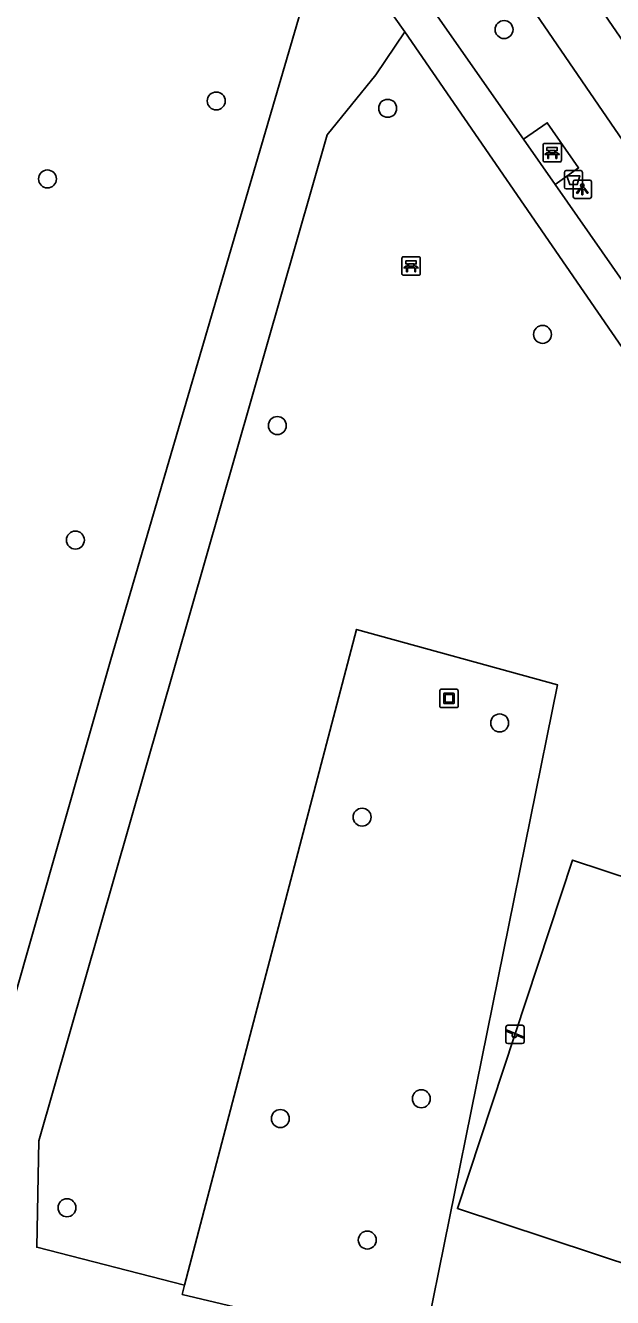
# Model space of a CAD drawing. Extents: x 159888 to 160757, y 384031 to 384746.
# Drawn here: x 160254.9 to 160286.9, y 384215.2 to 384284.5 of the extents above; entities that cross this region are included whole.
import ezdxf

# ---------------------------------------------------------------- set-up
doc = ezdxf.new("R2010")
doc.units = 0
for name, color, linetype in [('IMGEO_Afvalbak', 7, 'Continuous'), ('IMGEO_Bank', 7, 'Continuous'), ('IMGEO_Boom', 7, 'Continuous'), ('IMGEO_Fietspad_gesloten', 7, 'Continuous'), ('IMGEO_Groenvoorziening', 7, 'Continuous'), ('IMGEO_Kunstobject', 7, 'Continuous'), ('IMGEO_Lichtpunt', 7, 'Continuous'), ('IMGEO_Speelvoorziening', 7, 'Continuous'), ('IMGEO_Voetpad_gesloten', 7, 'Continuous'), ('IMGEO_Voetpad_halfverhard', 7, 'Continuous'), ('IMGEO_Voetpad_open', 7, 'Continuous')]:
    doc.layers.add(name, color=color, linetype=linetype)

msp = doc.modelspace()

# ---------------------------------------------------------------- linework, layer by layer
at = {"layer": 'IMGEO_Afvalbak'}
for p, q in [((160284.399, 384276.63), (160285.189, 384276.63)), ((160285.189, 384276.63), (160284.399, 384276.63)), ((160284.299, 384275.73), (160284.299, 384276.53)), ((160284.299, 384276.53), (160284.299, 384275.73)), ((160285.289, 384276.53), (160285.289, 384275.73)), ((160285.289, 384275.73), (160285.289, 384276.53)), ((160285.189, 384275.63), (160284.399, 384275.63)), ((160284.399, 384275.63), (160285.189, 384275.63))]:
    msp.add_line(p, q, dxfattribs=at)
msp.add_lwpolyline([(160284.442, 384276.344), (160285.146, 384276.344), (160284.997, 384275.874), (160284.591, 384275.874), (160284.442, 384276.344)], dxfattribs=at)
for centre, start, end in [((160284.399, 384276.53), 90, 180), ((160284.399, 384276.53), 90, 180), ((160285.189, 384276.53), 0, 90), ((160285.189, 384276.53), 360, 90), ((160284.399, 384275.73), 180, 270), ((160284.399, 384275.73), 180, 270), ((160285.189, 384275.73), 270, 0), ((160285.189, 384275.73), 270, 0)]:
    msp.add_arc(centre, 0.1, start, end, dxfattribs=at)
at = {"layer": 'IMGEO_Bank'}
for p, q in [((160283.136, 384277.182), (160283.136, 384278.023)), ((160283.136, 384278.023), (160283.136, 384277.182)), ((160283.211, 384278.107), (160284.052, 384278.107)), ((160284.052, 384278.107), (160283.211, 384278.107)), ((160284.136, 384278.032), (160284.136, 384277.191)), ((160284.136, 384277.191), (160284.136, 384278.032)), ((160283.833, 384277.505), (160283.44, 384277.505)), ((160283.445, 384277.613), (160283.445, 384277.719)), ((160283.489, 384277.719), (160283.489, 384277.613)), ((160283.777, 384277.725), (160283.495, 384277.725)), ((160283.495, 384277.607), (160283.777, 384277.607)), ((160283.783, 384277.613), (160283.783, 384277.719)), ((160283.827, 384277.719), (160283.827, 384277.613)), ((160284.061, 384277.107), (160283.22, 384277.107)), ((160283.22, 384277.107), (160284.061, 384277.107)), ((160275.452, 384271.008), (160275.452, 384271.849)), ((160275.452, 384271.849), (160275.452, 384271.008)), ((160275.527, 384271.933), (160276.368, 384271.933)), ((160276.368, 384271.933), (160275.527, 384271.933)), ((160276.452, 384271.858), (160276.452, 384271.017)), ((160276.452, 384271.017), (160276.452, 384271.858)), ((160276.149, 384271.331), (160275.756, 384271.331)), ((160275.761, 384271.439), (160275.761, 384271.545)), ((160275.805, 384271.545), (160275.805, 384271.439)), ((160276.093, 384271.551), (160275.811, 384271.551)), ((160275.811, 384271.433), (160276.093, 384271.433)), ((160276.099, 384271.439), (160276.099, 384271.545)), ((160276.143, 384271.545), (160276.143, 384271.439)), ((160276.377, 384270.933), (160275.536, 384270.933)), ((160275.536, 384270.933), (160276.377, 384270.933))]:
    msp.add_line(p, q, dxfattribs=at)
for points in [[(160283.383, 384277.505), (160283.241, 384277.505), (160283.353, 384277.607), (160283.439, 384277.607)], [(160283.439, 384277.725), (160283.353, 384277.725), (160283.353, 384277.886), (160283.916, 384277.886), (160283.916, 384277.725), (160283.833, 384277.725)], [(160283.433, 384277.498), (160283.433, 384277.291), (160283.39, 384277.291), (160283.39, 384277.498)], [(160283.833, 384277.607), (160283.916, 384277.607), (160284.028, 384277.505), (160283.889, 384277.505)], [(160283.883, 384277.498), (160283.883, 384277.291), (160283.839, 384277.291), (160283.839, 384277.498)], [(160275.699, 384271.331), (160275.557, 384271.331), (160275.669, 384271.433), (160275.755, 384271.433)], [(160275.755, 384271.551), (160275.669, 384271.551), (160275.669, 384271.712), (160276.232, 384271.712), (160276.232, 384271.551), (160276.149, 384271.551)], [(160275.749, 384271.324), (160275.749, 384271.117), (160275.706, 384271.117), (160275.706, 384271.324)], [(160276.149, 384271.433), (160276.232, 384271.433), (160276.344, 384271.331), (160276.205, 384271.331)], [(160276.199, 384271.324), (160276.199, 384271.117), (160276.155, 384271.117), (160276.155, 384271.324)]]:
    msp.add_lwpolyline(points, dxfattribs=at)
for centre, radius, start, end in [((160283.214, 384278.029), 0.0779, 92.4484, 184.28452), ((160283.214, 384278.029), 0.0779, 92.4484, 184.28452), ((160284.058, 384278.029), 0.0779, 2.4484, 94.28452), ((160284.058, 384278.029), 0.0779, 2.4484, 94.28452), ((160283.383, 384277.498), 0.00671, 2.89567, 87.10433), ((160283.44, 384277.498), 0.00671, 92.89567, 177.10433), ((160283.438, 384277.718), 0.00671, 2.89567, 87.10433), ((160283.438, 384277.614), 0.00671, 272.89567, 357.10433), ((160283.495, 384277.718), 0.00671, 92.89567, 177.10433), ((160283.495, 384277.614), 0.00671, 182.89567, 267.10433), ((160283.777, 384277.718), 0.00671, 2.89567, 87.10433), ((160283.777, 384277.614), 0.00671, 272.89567, 357.10433), ((160283.834, 384277.718), 0.00671, 92.89567, 177.10433), ((160283.834, 384277.614), 0.00671, 182.89567, 267.10433), ((160283.832, 384277.498), 0.00671, 2.89567, 87.10433), ((160283.889, 384277.498), 0.00671, 92.89567, 177.10433), ((160283.214, 384277.185), 0.0779, 182.4484, 274.28452), ((160283.214, 384277.185), 0.0779, 182.4484, 274.28452), ((160284.058, 384277.185), 0.0779, 272.4484, 4.28452), ((160284.058, 384277.185), 0.0779, 272.4484, 4.28452), ((160275.53, 384271.855), 0.0779, 92.4484, 184.28452), ((160275.53, 384271.855), 0.0779, 92.4484, 184.28452), ((160276.374, 384271.855), 0.0779, 2.4484, 94.28452), ((160276.374, 384271.855), 0.0779, 2.4484, 94.28452), ((160275.699, 384271.324), 0.00671, 2.89567, 87.10433), ((160275.756, 384271.324), 0.00671, 92.89567, 177.10433), ((160275.754, 384271.544), 0.00671, 2.89567, 87.10433), ((160275.754, 384271.44), 0.00671, 272.89567, 357.10433), ((160275.811, 384271.544), 0.00671, 92.89567, 177.10433), ((160275.811, 384271.44), 0.00671, 182.89567, 267.10433), ((160276.093, 384271.544), 0.00671, 2.89567, 87.10433), ((160276.093, 384271.44), 0.00671, 272.89567, 357.10433), ((160276.15, 384271.544), 0.00671, 92.89567, 177.10433), ((160276.15, 384271.44), 0.00671, 182.89567, 267.10433), ((160276.148, 384271.324), 0.00671, 2.89567, 87.10433), ((160276.205, 384271.324), 0.00671, 92.89567, 177.10433), ((160275.53, 384271.011), 0.0779, 182.4484, 274.28452), ((160275.53, 384271.011), 0.0779, 182.4484, 274.28452), ((160276.374, 384271.011), 0.0779, 272.4484, 4.28452), ((160276.374, 384271.011), 0.0779, 272.4484, 4.28452)]:
    msp.add_arc(centre, radius, start, end, dxfattribs=at)
at = {"layer": 'IMGEO_Boom'}
for centre in [(160281.014, 384284.315), (160265.339, 384280.424), (160274.675, 384280.023), (160256.145, 384276.177), (160283.11, 384267.71), (160268.665, 384262.743), (160257.665, 384256.504), (160280.776, 384246.543), (160273.281, 384241.411), (160276.508, 384226.072), (160268.829, 384224.993), (160257.208, 384220.134), (160273.566, 384218.375)]:
    msp.add_circle(centre, 0.489, dxfattribs=at)
at = {"layer": 'IMGEO_Fietspad_gesloten'}
for points in [[(160302.77, 384261.404), (160299.299, 384266.468), (160277.053, 384298.924)], [(160276.01, 384295.023), (160296.74, 384264.74), (160300.173, 384259.725)]]:
    msp.add_lwpolyline(points, dxfattribs=at)
at = {"layer": 'IMGEO_Groenvoorziening'}
for points in [[(160263.614, 384215.908), (160272.986, 384251.64), (160283.919, 384248.623), (160276.578, 384212.303)], [(160300.816, 384212.703), (160278.476, 384220.084), (160284.75, 384239.074), (160307.09, 384231.693), (160300.816, 384212.703)]]:
    msp.add_lwpolyline(points, dxfattribs=at)
at = {"layer": 'IMGEO_Kunstobject'}
for p, q in [((160277.513, 384248.296), (160277.513, 384247.455)), ((160277.513, 384248.296), (160277.513, 384247.455)), ((160278.429, 384248.38), (160277.588, 384248.38)), ((160278.429, 384248.38), (160277.588, 384248.38)), ((160278.513, 384247.464), (160278.513, 384248.305)), ((160278.513, 384247.464), (160278.513, 384248.305)), ((160277.727, 384247.644), (160277.727, 384248.118)), ((160277.777, 384248.168), (160278.251, 384248.168)), ((160278.251, 384247.594), (160277.777, 384247.594)), ((160277.807, 384248.068), (160277.807, 384247.694)), ((160278.201, 384248.088), (160277.827, 384248.088)), ((160277.827, 384247.674), (160278.201, 384247.674)), ((160278.221, 384247.694), (160278.221, 384248.068)), ((160278.301, 384248.118), (160278.301, 384247.644)), ((160277.597, 384247.38), (160278.438, 384247.38)), ((160277.597, 384247.38), (160278.438, 384247.38))]:
    msp.add_line(p, q, dxfattribs=at)
for centre, radius, start, end in [((160277.591, 384248.302), 0.0779, 92.4484, 184.28452), ((160277.591, 384248.302), 0.0779, 92.4484, 184.28452), ((160278.435, 384248.302), 0.0779, 2.4484, 94.28452), ((160278.435, 384248.302), 0.0779, 2.4484, 94.28452), ((160277.777, 384248.118), 0.05, 90, 180), ((160277.777, 384247.644), 0.05, 180, 270), ((160277.827, 384248.068), 0.02, 90, 180), ((160277.827, 384247.694), 0.02, 180, 270), ((160278.201, 384248.068), 0.02, 360, 90), ((160278.201, 384247.694), 0.02, 270, 0), ((160278.251, 384248.118), 0.05, 360, 90), ((160278.251, 384247.644), 0.05, 270, 0), ((160277.591, 384247.458), 0.0779, 182.4484, 274.28452), ((160277.591, 384247.458), 0.0779, 182.4484, 274.28452), ((160278.435, 384247.458), 0.0779, 272.4484, 4.28452), ((160278.435, 384247.458), 0.0779, 272.4484, 4.28452)]:
    msp.add_arc(centre, radius, start, end, dxfattribs=at)
at = {"layer": 'IMGEO_Lichtpunt'}
for p, q in [((160284.781, 384276.018), (160284.781, 384275.211)), ((160284.781, 384276.018), (160284.781, 384275.211)), ((160285.683, 384276.113), (160284.875, 384276.113)), ((160285.683, 384276.113), (160284.875, 384276.113)), ((160285.777, 384275.211), (160285.777, 384276.018)), ((160285.777, 384275.211), (160285.777, 384276.018)), ((160284.875, 384275.117), (160285.683, 384275.117)), ((160284.875, 384275.117), (160285.683, 384275.117))]:
    msp.add_line(p, q, dxfattribs=at)
for points in [[(160285.155, 384275.682), (160285.194, 384275.654), (160285.006, 384275.392), (160284.968, 384275.419), (160285.155, 384275.682)], [(160285.257, 384275.634), (160285.304, 384275.634), (160285.304, 384275.312), (160285.257, 384275.312), (160285.257, 384275.634)], [(160285.367, 384275.654), (160285.405, 384275.681), (160285.592, 384275.419), (160285.553, 384275.391), (160285.367, 384275.654)]]:
    msp.add_lwpolyline(points, dxfattribs=at)
msp.add_circle((160285.28, 384275.816), 0.0994, dxfattribs=at)
for centre, start, end in [((160284.875, 384276.018), 90, 180), ((160284.875, 384276.018), 90, 180), ((160285.683, 384276.018), 0, 90), ((160285.683, 384276.018), 0, 90), ((160284.875, 384275.211), 180, 270), ((160284.875, 384275.211), 180, 270), ((160285.683, 384275.211), 270, 0), ((160285.683, 384275.211), 270, 360)]:
    msp.add_arc(centre, 0.0946, start, end, dxfattribs=at)
at = {"layer": 'IMGEO_Speelvoorziening'}
for p, q in [((160281.116, 384229.177), (160281.116, 384229.977)), ((160281.116, 384229.977), (160281.116, 384229.177)), ((160281.499, 384229.605), (160281.16, 384229.742)), ((160281.185, 384229.802), (160282.061, 384229.449)), ((160281.216, 384230.077), (160282.006, 384230.077)), ((160282.006, 384230.077), (160281.216, 384230.077)), ((160282.037, 384229.389), (160281.697, 384229.526)), ((160282.106, 384229.977), (160282.106, 384229.177)), ((160282.106, 384229.177), (160282.106, 384229.977)), ((160282.006, 384229.077), (160281.216, 384229.077)), ((160281.216, 384229.077), (160282.006, 384229.077))]:
    msp.add_line(p, q, dxfattribs=at)
for centre, radius, start, end in [((160281.216, 384229.977), 0.1, 90, 180), ((160281.216, 384229.977), 0.1, 90, 180), ((160281.173, 384229.772), 0.0327, 68.07798, 248.07798), ((160281.578, 384229.515), 0.12, 130.99278, 5.16318), ((160282.006, 384229.977), 0.1, 0, 90), ((160282.006, 384229.977), 0.1, 360, 90), ((160281.216, 384229.177), 0.1, 180, 270), ((160281.216, 384229.177), 0.1, 180, 270), ((160282.006, 384229.177), 0.1, 270, 0), ((160282.006, 384229.177), 0.1, 270, 0), ((160282.049, 384229.419), 0.0327, 248.07798, 68.07798)]:
    msp.add_arc(centre, radius, start, end, dxfattribs=at)
at = {"layer": 'IMGEO_Voetpad_gesloten'}
for points in [[(160251.408, 384221.342), (160259.588, 384250), (160270.136, 384285.974), (160271.425, 384290.115)], [(160271.425, 384290.115), (160275.61, 384284.187)], [(160263.614, 384215.908), (160255.56, 384217.979), (160255.667, 384223.782), (160271.381, 384278.577), (160274.025, 384281.844), (160275.61, 384284.187)], [(160276.578, 384212.303), (160263.485, 384215.415), (160263.614, 384215.908)]]:
    msp.add_lwpolyline(points, dxfattribs=at)
at = {"layer": 'IMGEO_Voetpad_halfverhard'}
for points in [[(160282.072, 384278.341), (160274.352, 384289.384), (160275.464, 384293.165), (160276.01, 384295.023)], [(160275.61, 384284.187), (160309.437, 384235.048)], [(160300.173, 384259.725), (160298.946, 384258.862), (160296.559, 384257.184), (160287.579, 384270.463), (160283.792, 384275.881)]]:
    msp.add_lwpolyline(points, dxfattribs=at)
at = {"layer": 'IMGEO_Voetpad_open'}
for points in [[(160282.072, 384278.341), (160283.369, 384279.235), (160285.073, 384276.775), (160283.792, 384275.881)], [(160283.792, 384275.881), (160282.072, 384278.341)]]:
    msp.add_lwpolyline(points, dxfattribs=at)

doc.saveas('drawing.dxf')
